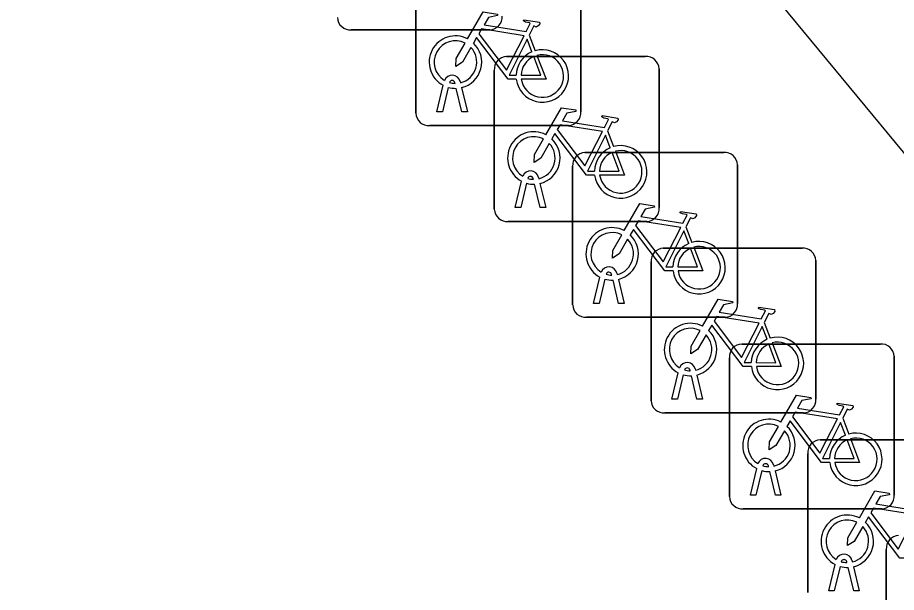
# Model space of a CAD drawing. Extents: x 161087 to 161922, y 382574 to 383873.
# Drawn here: x 161527.85 to 161533.17, y 383468.69 to 383472.18 of the extents above; entities that cross this region are included whole.
import ezdxf

# ---------------------------------------------------------------- set-up
doc = ezdxf.new("R2010")
doc.units = 0
doc.layers.add('IMGEO_Fietsenrek', color=7, linetype='Continuous')
doc.layers.add('IMGEO_Pand', color=7, linetype='Continuous')

msp = doc.modelspace()

# ---------------------------------------------------------------- linework, layer by layer
at = {"layer": 'IMGEO_Fietsenrek'}
for p, q in [((161530.2605, 383471.5989), (161530.2605, 383472.4398)), ((161530.2605, 383472.4398), (161530.2605, 383471.5989)), ((161531.2595, 383472.4491), (161531.2595, 383471.6082)), ((161531.2595, 383471.6082), (161531.2595, 383472.4491)), ((161530.7091, 383472.1045), (161529.8682, 383472.1045)), ((161529.8682, 383472.1045), (161530.7091, 383472.1045)), ((161530.9472, 383472.0732), (161530.9835, 383471.978)), ((161530.8099, 383471.9425), (161531.6508, 383471.9425)), ((161531.6508, 383471.9425), (161530.8099, 383471.9425)), ((161530.7355, 383471.0179), (161530.7355, 383471.8588)), ((161530.7355, 383471.8588), (161530.7355, 383471.0179)), ((161531.7345, 383471.8681), (161531.7345, 383471.0272)), ((161531.7345, 383471.0272), (161531.7345, 383471.8681)), ((161530.4979, 383471.7799), (161530.4969, 383471.7842)), ((161530.5286, 383471.7914), (161530.5304, 383471.7835)), ((161530.3875, 383471.6083), (161530.4258, 383471.7683)), ((161530.4562, 383471.7561), (161530.4209, 383471.6083)), ((161530.539, 383471.6083), (161530.5051, 383471.75)), ((161530.5374, 383471.7543), (161530.5724, 383471.6083)), ((161530.4209, 383471.6083), (161530.3875, 383471.6083)), ((161530.5724, 383471.6083), (161530.539, 383471.6083)), ((161531.1851, 383471.5245), (161530.3442, 383471.5245)), ((161530.3442, 383471.5245), (161531.1851, 383471.5245)), ((161531.4222, 383471.4922), (161531.4585, 383471.397)), ((161531.2849, 383471.3615), (161532.1258, 383471.3615)), ((161532.1258, 383471.3615), (161531.2849, 383471.3615)), ((161531.2105, 383470.4369), (161531.2105, 383471.2778)), ((161531.2105, 383471.2778), (161531.2105, 383470.4369)), ((161532.2095, 383471.2871), (161532.2095, 383470.4462)), ((161532.2095, 383470.4462), (161532.2095, 383471.2871)), ((161530.9729, 383471.1989), (161530.9719, 383471.2032)), ((161531.0036, 383471.2104), (161531.0054, 383471.2025)), ((161530.8625, 383471.0273), (161530.9008, 383471.1873)), ((161530.9312, 383471.1751), (161530.8959, 383471.0273)), ((161531.014, 383471.0273), (161530.9801, 383471.169)), ((161531.0124, 383471.1733), (161531.0474, 383471.0273)), ((161530.8959, 383471.0273), (161530.8625, 383471.0273)), ((161531.0474, 383471.0273), (161531.014, 383471.0273)), ((161531.6601, 383470.9435), (161530.8192, 383470.9435)), ((161530.8192, 383470.9435), (161531.6601, 383470.9435)), ((161531.8972, 383470.9112), (161531.9335, 383470.816)), ((161531.7599, 383470.7815), (161532.6008, 383470.7815)), ((161532.6008, 383470.7815), (161531.7599, 383470.7815)), ((161531.6855, 383469.8569), (161531.6855, 383470.6978)), ((161531.6855, 383470.6978), (161531.6855, 383469.8569)), ((161532.6845, 383470.7071), (161532.6845, 383469.8662)), ((161532.6845, 383469.8662), (161532.6845, 383470.7071)), ((161531.4479, 383470.6179), (161531.4469, 383470.6222)), ((161531.4786, 383470.6294), (161531.4804, 383470.6215)), ((161531.3375, 383470.4463), (161531.3758, 383470.6063)), ((161531.4062, 383470.5941), (161531.3709, 383470.4463)), ((161531.489, 383470.4463), (161531.4551, 383470.588)), ((161531.4874, 383470.5923), (161531.5224, 383470.4463)), ((161531.3709, 383470.4463), (161531.3375, 383470.4463)), ((161531.5224, 383470.4463), (161531.489, 383470.4463)), ((161532.1351, 383470.3625), (161531.2942, 383470.3625)), ((161531.2942, 383470.3625), (161532.1351, 383470.3625)), ((161532.3722, 383470.3312), (161532.4085, 383470.236)), ((161532.2349, 383470.2005), (161533.0758, 383470.2005)), ((161533.0758, 383470.2005), (161532.2349, 383470.2005)), ((161532.1605, 383469.2759), (161532.1605, 383470.1168)), ((161532.1605, 383470.1168), (161532.1605, 383469.2759)), ((161533.1595, 383470.1261), (161533.1595, 383469.2852)), ((161533.1595, 383469.2852), (161533.1595, 383470.1261)), ((161531.8125, 383469.8663), (161531.8508, 383470.0263)), ((161531.9229, 383470.0379), (161531.9219, 383470.0422)), ((161531.9536, 383470.0494), (161531.9554, 383470.0415)), ((161531.8812, 383470.0141), (161531.8459, 383469.8663)), ((161531.964, 383469.8663), (161531.9301, 383470.008)), ((161531.9624, 383470.0123), (161531.9974, 383469.8663)), ((161531.8459, 383469.8663), (161531.8125, 383469.8663)), ((161531.9974, 383469.8663), (161531.964, 383469.8663)), ((161532.6101, 383469.7825), (161531.7692, 383469.7825)), ((161531.7692, 383469.7825), (161532.6101, 383469.7825)), ((161532.8472, 383469.7502), (161532.8835, 383469.655)), ((161532.7099, 383469.6195), (161533.5508, 383469.6195)), ((161533.5508, 383469.6195), (161532.7099, 383469.6195)), ((161532.6355, 383468.6949), (161532.6355, 383469.5358)), ((161532.6355, 383469.5358), (161532.6355, 383468.6949)), ((161532.2875, 383469.2853), (161532.3258, 383469.4453)), ((161532.3979, 383469.4569), (161532.3969, 383469.4612)), ((161532.4286, 383469.4684), (161532.4304, 383469.4605)), ((161532.3562, 383469.4331), (161532.3209, 383469.2853)), ((161532.439, 383469.2853), (161532.4051, 383469.427)), ((161532.4374, 383469.4313), (161532.4724, 383469.2853)), ((161532.3209, 383469.2853), (161532.2875, 383469.2853)), ((161532.4724, 383469.2853), (161532.439, 383469.2853)), ((161533.0851, 383469.2015), (161532.2442, 383469.2015)), ((161532.2442, 383469.2015), (161533.0851, 383469.2015)), ((161533.1115, 383468.1149), (161533.1115, 383468.9558)), ((161533.1115, 383468.9558), (161533.1115, 383468.1149)), ((161532.7625, 383468.7043), (161532.8008, 383468.8643)), ((161532.8312, 383468.8521), (161532.7959, 383468.7043)), ((161532.8729, 383468.8759), (161532.8719, 383468.8802)), ((161532.9036, 383468.8874), (161532.9054, 383468.8795)), ((161532.9124, 383468.8503), (161532.9474, 383468.7043)), ((161532.914, 383468.7043), (161532.8801, 383468.846)), ((161532.7959, 383468.7043), (161532.7625, 383468.7043)), ((161532.9474, 383468.7043), (161532.914, 383468.7043))]:
    msp.add_line(p, q, dxfattribs=at)
for points in [[(161530.5731, 383472.0502), (161530.6678, 383472.2137), (161530.754, 383472.1999), (161530.7557, 383472.1912), (161530.6996, 383472.1803), (161530.6734, 383472.135), (161530.9286, 383472.0942)], [(161530.9286, 383472.0942), (161530.9536, 383472.143), (161530.9485, 383472.147), (161530.9253, 383472.1507), (161530.9126, 383472.1582), (161530.9116, 383472.1613), (161530.9138, 383472.1659), (161531.0086, 383472.1508), (161531.0109, 383472.1405), (161531.0015, 383472.1281), (161530.9891, 383472.1217), (161530.9746, 383472.1279), (161530.9472, 383472.0732)], [(161530.9157, 383472.069), (161530.6589, 383472.11), (161530.6422, 383472.0812), (161530.8092, 383471.8609), (161530.9157, 383472.069)], [(161530.8688, 383471.8055), (161530.8191, 383471.8056), (161530.6284, 383472.0573), (161530.6094, 383472.0245)], [(161530.9637, 383471.971), (161530.9344, 383472.0478), (161530.825, 383471.8297), (161530.8677, 383471.8296)], [(161530.5938, 383471.9977), (161530.5422, 383471.9085), (161530.5023, 383471.8825), (161530.5035, 383471.93), (161530.558, 383472.0242)], [(161530.8977, 383471.8295), (161531.0176, 383471.8293), (161530.9744, 383471.9429)], [(161530.9942, 383471.9498), (161531.0492, 383471.8052), (161530.8991, 383471.8055)], [(161531.0481, 383471.4692), (161531.1428, 383471.6327), (161531.229, 383471.6189), (161531.2307, 383471.6102), (161531.1746, 383471.5993), (161531.1484, 383471.554), (161531.4036, 383471.5132)], [(161531.4036, 383471.5132), (161531.4286, 383471.562), (161531.4235, 383471.566), (161531.4003, 383471.5697), (161531.3876, 383471.5772), (161531.3866, 383471.5803), (161531.3888, 383471.5849), (161531.4836, 383471.5698), (161531.4859, 383471.5595), (161531.4765, 383471.5471), (161531.4641, 383471.5407), (161531.4496, 383471.5469), (161531.4222, 383471.4922)], [(161531.3907, 383471.488), (161531.1339, 383471.529), (161531.1172, 383471.5002), (161531.2842, 383471.2799), (161531.3907, 383471.488)], [(161531.3438, 383471.2245), (161531.2941, 383471.2246), (161531.1034, 383471.4763), (161531.0844, 383471.4435)], [(161531.4387, 383471.39), (161531.4094, 383471.4668), (161531.3, 383471.2487), (161531.3427, 383471.2486)], [(161531.0688, 383471.4167), (161531.0172, 383471.3275), (161530.9773, 383471.3015), (161530.9785, 383471.349), (161531.033, 383471.4432)], [(161531.3727, 383471.2485), (161531.4926, 383471.2483), (161531.4494, 383471.3619)], [(161531.4692, 383471.3688), (161531.5242, 383471.2242), (161531.3741, 383471.2245)], [(161531.5231, 383470.8882), (161531.6178, 383471.0517), (161531.704, 383471.0379), (161531.7057, 383471.0292), (161531.6496, 383471.0183), (161531.6234, 383470.973), (161531.8786, 383470.9322)], [(161531.8786, 383470.9322), (161531.9036, 383470.981), (161531.8985, 383470.985), (161531.8753, 383470.9887), (161531.8626, 383470.9962), (161531.8616, 383470.9993), (161531.8638, 383471.0039), (161531.9586, 383470.9888), (161531.9609, 383470.9785), (161531.9515, 383470.9661), (161531.9391, 383470.9597), (161531.9246, 383470.9659), (161531.8972, 383470.9112)], [(161531.8657, 383470.907), (161531.6089, 383470.948), (161531.5922, 383470.9192), (161531.7592, 383470.6989), (161531.8657, 383470.907)], [(161531.8188, 383470.6435), (161531.7691, 383470.6436), (161531.5784, 383470.8953), (161531.5594, 383470.8625)], [(161531.9137, 383470.809), (161531.8844, 383470.8858), (161531.775, 383470.6677), (161531.8177, 383470.6676)], [(161531.5438, 383470.8357), (161531.4922, 383470.7465), (161531.4523, 383470.7205), (161531.4535, 383470.768), (161531.508, 383470.8622)], [(161531.8477, 383470.6675), (161531.9676, 383470.6673), (161531.9244, 383470.7809)], [(161531.9442, 383470.7878), (161531.9992, 383470.6432), (161531.8491, 383470.6435)], [(161531.9981, 383470.3082), (161532.0928, 383470.4717), (161532.179, 383470.4579), (161532.1807, 383470.4492), (161532.1246, 383470.4383), (161532.0984, 383470.393), (161532.3536, 383470.3522)], [(161532.3536, 383470.3522), (161532.3786, 383470.401), (161532.3735, 383470.405), (161532.3503, 383470.4087), (161532.3376, 383470.4162), (161532.3366, 383470.4193), (161532.3388, 383470.4239), (161532.4336, 383470.4088), (161532.4359, 383470.3985), (161532.4265, 383470.3861), (161532.4141, 383470.3797), (161532.3996, 383470.3859), (161532.3722, 383470.3312)], [(161532.3407, 383470.327), (161532.0839, 383470.368), (161532.0672, 383470.3392), (161532.2342, 383470.1189), (161532.3407, 383470.327)], [(161532.2938, 383470.0635), (161532.2441, 383470.0636), (161532.0534, 383470.3153), (161532.0344, 383470.2825)], [(161532.3887, 383470.229), (161532.3594, 383470.3058), (161532.25, 383470.0877), (161532.2927, 383470.0876)], [(161532.0188, 383470.2557), (161531.9672, 383470.1665), (161531.9273, 383470.1405), (161531.9285, 383470.188), (161531.983, 383470.2822)], [(161532.3227, 383470.0875), (161532.4426, 383470.0873), (161532.3994, 383470.2009)], [(161532.4192, 383470.2078), (161532.4742, 383470.0632), (161532.3241, 383470.0635)], [(161532.4731, 383469.7272), (161532.5678, 383469.8907), (161532.654, 383469.8769), (161532.6557, 383469.8682), (161532.5996, 383469.8573), (161532.5734, 383469.812), (161532.8286, 383469.7712)], [(161532.8286, 383469.7712), (161532.8536, 383469.82), (161532.8485, 383469.824), (161532.8253, 383469.8277), (161532.8126, 383469.8352), (161532.8116, 383469.8383), (161532.8138, 383469.8429), (161532.9086, 383469.8278), (161532.9109, 383469.8175), (161532.9015, 383469.8051), (161532.8891, 383469.7987), (161532.8746, 383469.8049), (161532.8472, 383469.7502)], [(161532.8157, 383469.746), (161532.5589, 383469.787), (161532.5422, 383469.7582), (161532.7092, 383469.5379), (161532.8157, 383469.746)], [(161532.4938, 383469.6747), (161532.4422, 383469.5855), (161532.4023, 383469.5595), (161532.4035, 383469.607), (161532.458, 383469.7012)], [(161532.7688, 383469.4825), (161532.7191, 383469.4826), (161532.5284, 383469.7343), (161532.5094, 383469.7015)], [(161532.8637, 383469.648), (161532.8344, 383469.7248), (161532.725, 383469.5067), (161532.7677, 383469.5066)], [(161532.7977, 383469.5065), (161532.9176, 383469.5063), (161532.8744, 383469.6199)], [(161532.8942, 383469.6268), (161532.9492, 383469.4822), (161532.7991, 383469.4825)], [(161532.9481, 383469.1462), (161533.0428, 383469.3097), (161533.129, 383469.2959), (161533.1307, 383469.2872), (161533.0746, 383469.2763), (161533.0484, 383469.231), (161533.3036, 383469.1902)], [(161533.2907, 383469.165), (161533.0339, 383469.206), (161533.0172, 383469.1772), (161533.1842, 383468.9569), (161533.2907, 383469.165)], [(161532.9688, 383469.0937), (161532.9172, 383469.0045), (161532.8773, 383468.9785), (161532.8785, 383469.026), (161532.933, 383469.1202)], [(161533.2438, 383468.9015), (161533.1941, 383468.9016), (161533.0034, 383469.1533), (161532.9844, 383469.1205)]]:
    msp.add_lwpolyline(points, dxfattribs=at)
for centre, radius, start, end in [((161529.8624, 383472.1822), 0.0779, 182.4484, 274.2845), ((161529.8624, 383472.1822), 0.0779, 182.4484, 274.2845), ((161530.7058, 383472.1824), 0.0779, 272.4484, 4.2845), ((161530.7058, 383472.1824), 0.0779, 272.4484, 4.2845), ((161530.5001, 383471.9089), 0.159, 62.6766, 242.1369), ((161530.5001, 383471.9089), 0.129, 63.3192, 238.903), ((161530.5001, 383471.9089), 0.129, 283.6043, 43.4302), ((161530.5001, 383471.9089), 0.159, 283.5766, 46.6042), ((161530.8132, 383471.8646), 0.0779, 92.4484, 184.2845), ((161530.8132, 383471.8646), 0.0779, 92.4484, 184.2845), ((161531.0267, 383471.8249), 0.159, 113.3408, 178.3217), ((161531.0267, 383471.8249), 0.159, 187.0065, 105.7708), ((161531.0267, 383471.8249), 0.129, 113.923, 177.9556), ((161531.0267, 383471.8249), 0.129, 188.6715, 104.5883), ((161531.6566, 383471.8648), 0.0779, 2.4484, 94.2845), ((161531.6566, 383471.8648), 0.0779, 2.4484, 94.2845), ((161530.4799, 383471.7803), 0.0499, 12.8025, 158.6934), ((161530.4799, 383471.7803), 0.0174, 12.8025, 163.4502), ((161530.5001, 383471.9089), 0.129, 253.415, 269.0204), ((161530.5001, 383471.9089), 0.159, 253.9967, 271.7867), ((161530.3384, 383471.6022), 0.0779, 182.4484, 274.2845), ((161530.3384, 383471.6022), 0.0779, 182.4484, 274.2845), ((161531.1818, 383471.6024), 0.0779, 272.4484, 4.2845), ((161531.1818, 383471.6024), 0.0779, 272.4484, 4.2845), ((161530.9751, 383471.3279), 0.159, 62.6766, 242.1369), ((161530.9751, 383471.3279), 0.129, 63.3192, 238.903), ((161530.9751, 383471.3279), 0.129, 283.6043, 43.4302), ((161530.9751, 383471.3279), 0.159, 283.5766, 46.6042), ((161531.2882, 383471.2836), 0.0779, 92.4484, 184.2845), ((161531.2882, 383471.2836), 0.0779, 92.4484, 184.2845), ((161531.5017, 383471.2439), 0.159, 113.3408, 178.3217), ((161531.5017, 383471.2439), 0.159, 187.0065, 105.7708), ((161531.5017, 383471.2439), 0.129, 113.923, 177.9556), ((161531.5017, 383471.2439), 0.129, 188.6715, 104.5883), ((161532.1316, 383471.2838), 0.0779, 2.4484, 94.2845), ((161532.1316, 383471.2838), 0.0779, 2.4484, 94.2845), ((161530.9549, 383471.1993), 0.0499, 12.8025, 158.6934), ((161530.9549, 383471.1993), 0.0174, 12.8025, 163.4502), ((161530.9751, 383471.3279), 0.129, 253.415, 269.0204), ((161530.9751, 383471.3279), 0.159, 253.9967, 271.7867), ((161530.8134, 383471.0212), 0.0779, 182.4484, 274.2845), ((161530.8134, 383471.0212), 0.0779, 182.4484, 274.2845), ((161531.6568, 383471.0214), 0.0779, 272.4484, 4.2845), ((161531.6568, 383471.0214), 0.0779, 272.4484, 4.2845), ((161531.4501, 383470.7469), 0.159, 62.6766, 242.1369), ((161531.4501, 383470.7469), 0.129, 63.3192, 238.903), ((161531.4501, 383470.7469), 0.129, 283.6043, 43.4302), ((161531.4501, 383470.7469), 0.159, 283.5766, 46.6042), ((161531.9767, 383470.6629), 0.159, 187.0065, 105.7708), ((161531.7632, 383470.7036), 0.0779, 92.4484, 184.2845), ((161531.7632, 383470.7036), 0.0779, 92.4484, 184.2845), ((161531.9767, 383470.6629), 0.159, 113.3408, 178.3217), ((161531.9767, 383470.6629), 0.129, 113.923, 177.9556), ((161531.9767, 383470.6629), 0.129, 188.6715, 104.5883), ((161532.6066, 383470.7038), 0.0779, 2.4484, 94.2845), ((161532.6066, 383470.7038), 0.0779, 2.4484, 94.2845), ((161531.4299, 383470.6183), 0.0499, 12.8025, 158.6934), ((161531.4299, 383470.6183), 0.0174, 12.8025, 163.4502), ((161531.4501, 383470.7469), 0.129, 253.415, 269.0204), ((161531.4501, 383470.7469), 0.159, 253.9967, 271.7867), ((161531.2884, 383470.4402), 0.0779, 182.4484, 274.2845), ((161531.2884, 383470.4402), 0.0779, 182.4484, 274.2845), ((161532.1318, 383470.4404), 0.0779, 272.4484, 4.2845), ((161532.1318, 383470.4404), 0.0779, 272.4484, 4.2845), ((161531.9251, 383470.1669), 0.159, 62.6766, 242.1369), ((161531.9251, 383470.1669), 0.129, 63.3192, 238.903), ((161531.9251, 383470.1669), 0.129, 283.6043, 43.4302), ((161531.9251, 383470.1669), 0.159, 283.5766, 46.6042), ((161532.4517, 383470.0829), 0.159, 187.0065, 105.7708), ((161532.2382, 383470.1226), 0.0779, 92.4484, 184.2845), ((161532.2382, 383470.1226), 0.0779, 92.4484, 184.2845), ((161532.4517, 383470.0829), 0.159, 113.3408, 178.3217), ((161532.4517, 383470.0829), 0.129, 113.923, 177.9556), ((161532.4517, 383470.0829), 0.129, 188.6715, 104.5883), ((161533.0816, 383470.1228), 0.0779, 2.4484, 94.2845), ((161533.0816, 383470.1228), 0.0779, 2.4484, 94.2845), ((161531.9049, 383470.0383), 0.0499, 12.8025, 158.6934), ((161531.9049, 383470.0383), 0.0174, 12.8025, 163.4502), ((161531.9251, 383470.1669), 0.129, 253.415, 269.0204), ((161531.9251, 383470.1669), 0.159, 253.9967, 271.7867), ((161532.6068, 383469.8604), 0.0779, 272.4484, 4.2845), ((161532.6068, 383469.8604), 0.0779, 272.4484, 4.2845), ((161531.7634, 383469.8602), 0.0779, 182.4484, 274.2845), ((161531.7634, 383469.8602), 0.0779, 182.4484, 274.2845), ((161532.4001, 383469.5859), 0.159, 62.6766, 242.1369), ((161532.4001, 383469.5859), 0.129, 63.3192, 238.903), ((161532.4001, 383469.5859), 0.159, 283.5766, 46.6042), ((161532.4001, 383469.5859), 0.129, 283.6043, 43.4302), ((161532.9267, 383469.5019), 0.159, 113.3408, 178.3217), ((161532.9267, 383469.5019), 0.159, 187.0065, 105.7708), ((161532.7132, 383469.5416), 0.0779, 92.4484, 184.2845), ((161532.7132, 383469.5416), 0.0779, 92.4484, 184.2845), ((161532.9267, 383469.5019), 0.129, 113.923, 177.9556), ((161532.9267, 383469.5019), 0.129, 188.6715, 104.5883), ((161532.3799, 383469.4573), 0.0499, 12.8025, 158.6934), ((161532.3799, 383469.4573), 0.0174, 12.8025, 163.4502), ((161532.4001, 383469.5859), 0.129, 253.415, 269.0204), ((161532.4001, 383469.5859), 0.159, 253.9967, 271.7867), ((161532.2384, 383469.2792), 0.0779, 182.4484, 274.2845), ((161532.2384, 383469.2792), 0.0779, 182.4484, 274.2845), ((161533.0818, 383469.2794), 0.0779, 272.4484, 4.2845), ((161533.0818, 383469.2794), 0.0779, 272.4484, 4.2845), ((161532.8751, 383469.0049), 0.159, 62.6766, 242.1369), ((161532.8751, 383469.0049), 0.129, 63.3192, 238.903), ((161532.8751, 383469.0049), 0.159, 283.5766, 46.6042), ((161532.8751, 383469.0049), 0.129, 283.6043, 43.4302), ((161533.1892, 383468.9616), 0.0779, 92.4484, 184.2845), ((161533.1892, 383468.9616), 0.0779, 92.4484, 184.2845), ((161532.8549, 383468.8763), 0.0499, 12.8025, 158.6934), ((161532.8751, 383469.0049), 0.159, 253.9967, 271.7867), ((161532.8549, 383468.8763), 0.0174, 12.8025, 163.4502), ((161532.8751, 383469.0049), 0.129, 253.415, 269.0204)]:
    msp.add_arc(centre, radius, start, end, dxfattribs=at)
at = {"layer": 'IMGEO_Pand'}
msp.add_lwpolyline([(161541.096, 383461.838), (161509.522, 383500), (161500, 383511.461), (161492.675, 383520.278), (161493.397, 383521.584)], dxfattribs=at)

doc.saveas('drawing.dxf')
